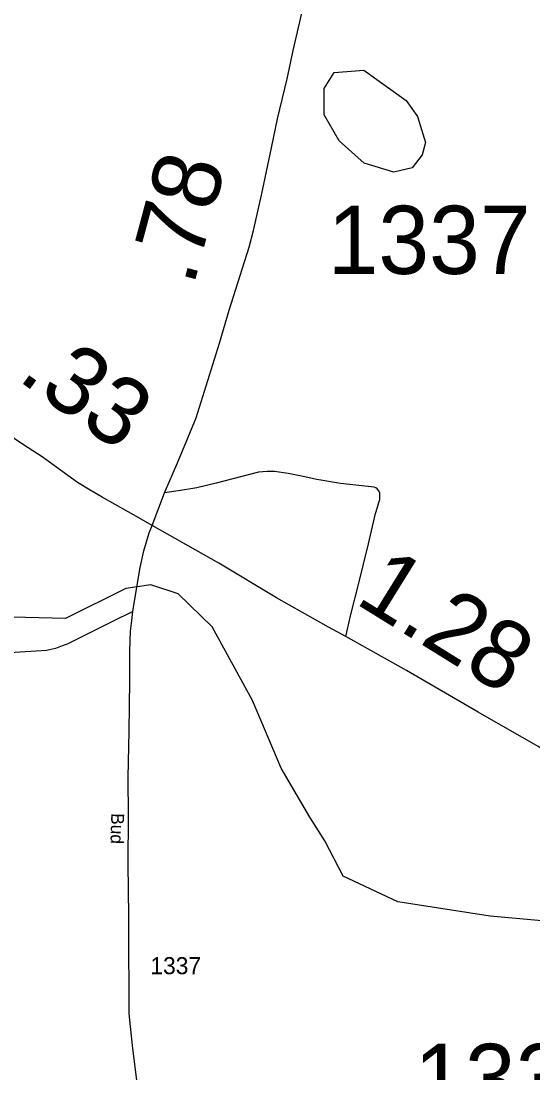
# Model space of a CAD drawing. Extents: x 2093524 to 2270757, y 289120 to 570408.
# Drawn here: x 2162964 to 2166716, y 503417 to 511127 of the extents above; entities that cross this region are included whole.
import ezdxf

# ---------------------------------------------------------------- set-up
doc = ezdxf.new("R2010")
doc.units = 0
for name, color, linetype in [('Exist Hydrographic Creek Single Shore', 7, 'Continuous'), ('Exist Hydrographic Pond Under 1500 Sq Ft', 7, 'Continuous'), ('Exist Road Non-System Type 51', 7, 'Continuous'), ('Exist Road Primary US Attributed', 7, 'Continuous'), ('Exist Road Primary US Mileage Hundredths English Label', 7, 'Continuous'), ('Exist Road Secondary Mileage Hundredths English Label', 7, 'Continuous'), ('Exist Road Secondary Type 51 Attributed', 7, 'Continuous'), ('Exist Road Secondary Type 51 Label', 7, 'Continuous'), ('Exist Road Secondary Type 51 Number Label', 7, 'Continuous')]:
    doc.layers.add(name, color=color, linetype=linetype)

msp = doc.modelspace()

# ---------------------------------------------------------------- linework, layer by layer
at = {"layer": 'Exist Hydrographic Creek Single Shore'}
msp.add_lwpolyline([(2167052.2, 504507.4), (2166401.3, 504565.7), (2165726.3, 504671.2), (2165325.2, 504859.6), (2165191.3, 505118.2), (2165081.2, 505291), (2164871.2, 505649.5), (2164660.2, 506145.7), (2164365.1, 506686.3), (2164114.2, 506927.6), (2163914.2, 506993.9), (2163731.1, 506968.1), (2163290.3, 506747.3), (2162799.2, 506760.4), (2162383.1, 506726.2), (2162208.2, 506634.6), (2161893.2, 506349), (2161752.7, 506262.1)], dxfattribs=at)
at = {"layer": 'Exist Hydrographic Pond Under 1500 Sq Ft'}
msp.add_lwpolyline([(2165696.1, 510018.6), (2165479.2, 510085.3), (2165295.3, 510249.7), (2165185.1, 510438.9), (2165184.1, 510632.4), (2165259.2, 510749), (2165475.3, 510767.6), (2165785.1, 510544.9), (2165869.2, 510428.4), (2165928.2, 510237), (2165903.2, 510145.6), (2165829.2, 510052), (2165696.1, 510018.6)], dxfattribs=at)
at = {"layer": 'Exist Road Non-System Type 51'}
for points in [[(2165343.8, 506615.5), (2165380.5, 506775.8), (2165436.1, 506998.1), (2165509.7, 507294.8), (2165561.4, 507517.5), (2165575.1, 507563.4), (2165586.9, 507597.3), (2165592.3, 507620.2), (2165594.4, 507643.4), (2165594.3, 507655.6), (2165592.3, 507669), (2165584.1, 507685.9), (2165573.9, 507699.3), (2165564.1, 507704.7), (2165551.8, 507709.2), (2165305.3, 507736.8), (2165130.8, 507767.2), (2165030.8, 507788.2), (2164922.4, 507811.4), (2164822.3, 507824.6), (2164768.5, 507825.3), (2164704.1, 507819.4), (2164394.8, 507740.7), (2164251.1, 507705.5), (2164131.3, 507686.3), (2164015.5, 507668.6)], [(2163782.8, 506800.1), (2163633.4, 506724.7), (2163442.2, 506631.1), (2163301, 506559.8), (2163253.1, 506541.4), (2163215.1, 506527.1), (2163151.2, 506512.6), (2163073.3, 506507.9), (2162801.4, 506491.4), (2162585.6, 506477.7), (2162493.7, 506475), (2162465.6, 506478.8), (2162373.4, 506511.8), (2162116.3, 506615.7), (2161789.5, 506754.8)]]:
    msp.add_lwpolyline(points, dxfattribs=at)
at = {"layer": 'Exist Road Primary US Attributed'}
for points in [[(2163923.4, 507429.3), (2163845, 507476.8), (2163557.5, 507636.5), (2163469, 507687.4), (2163376.7, 507744.7), (2163251.8, 507833.8), (2163119, 507932.6), (2162980.4, 508021.2), (2162845.9, 508114.1), (2162744.3, 508196), (2162683.5, 508233.2), (2162584.1, 508306), (2162483.4, 508370.6)], [(2169709.4, 503922.1), (2169088.1, 504371.4), (2168961.3, 504458.2), (2168810.6, 504548.8), (2168633.4, 504663.3), (2168178.3, 504951.2), (2167784.1, 505181.6), (2167208.5, 505528.4), (2166753.9, 505810.4), (2166313.2, 506062.3), (2165788.2, 506365.5), (2165343.8, 506615.5), (2165216.9, 506684.3), (2164836.8, 506898.9), (2164412.2, 507152.8), (2163923.4, 507429.3)]]:
    msp.add_lwpolyline(points, dxfattribs=at)
at = {"layer": 'Exist Road Secondary Type 51 Attributed'}
for points in [[(2163923.4, 507429.3), (2164015.5, 507668.6), (2164110.1, 507888.4), (2164189, 508076.1), (2164247.2, 508218), (2164417.3, 508765.3), (2164490.1, 509007.2), (2164569, 509262.8), (2164635.5, 509470.4), (2164668.2, 509592.5), (2164725.2, 509850.4), (2164798.1, 510198.3), (2164843, 510410), (2164913.9, 510703.8), (2164958.7, 510911.5), (2165015.4, 511153.4), (2165050.2, 511315.4), (2165056.2, 511369.4)], [(2163812.9, 503363.1), (2163782.8, 503596.9), (2163765.4, 503757), (2163756.5, 503852.9), (2163755, 504026.8), (2163754.3, 504319.1), (2163754.3, 504564.8), (2163748.9, 504949.4), (2163751.7, 505301.3), (2163749.5, 505581.1), (2163756.3, 505921.5), (2163761.5, 506291.7), (2163761.2, 506509.5), (2163766.1, 506655.7), (2163775.3, 506733.9), (2163782.8, 506800.1), (2163817.1, 507006.3), (2163835.9, 507122.7), (2163862.9, 507242.9), (2163884.2, 507309.1), (2163903.6, 507375.3), (2163923.4, 507429.3)]]:
    msp.add_lwpolyline(points, dxfattribs=at)

# ---------------------------------------------------------------- texts
at = {"layer": 'Exist Road Primary US Mileage Hundredths English Label'}
for s, rotation, p in [('.33', 324.48042, (2162928, 508502.3)), ('1.28', 328.18089, (2165401.8, 506865.5))]:
    msp.add_text(s, height=500, rotation=rotation, dxfattribs=at).set_placement(p)
at = {"layer": 'Exist Road Secondary Mileage Hundredths English Label'}
msp.add_text('.78', height=500, rotation=75.0289, dxfattribs=at).set_placement((2164226.5, 509176.2))
at = {"layer": 'Exist Road Secondary Type 51 Label'}
msp.add_text('Bud', height=95, rotation=268.50135, dxfattribs=at).set_placement((2163624.9, 505321.8))
at = {"layer": 'Exist Road Secondary Type 51 Number Label'}
for s, height, p in [('1337', 500, (2165210.6, 509273.2)), ('1337', 125, (2163911.5, 504140.4)), ('1336', 500, (2165845.2, 503130.1))]:
    msp.add_text(s, height=height, dxfattribs=at).set_placement(p)

doc.saveas('drawing.dxf')
